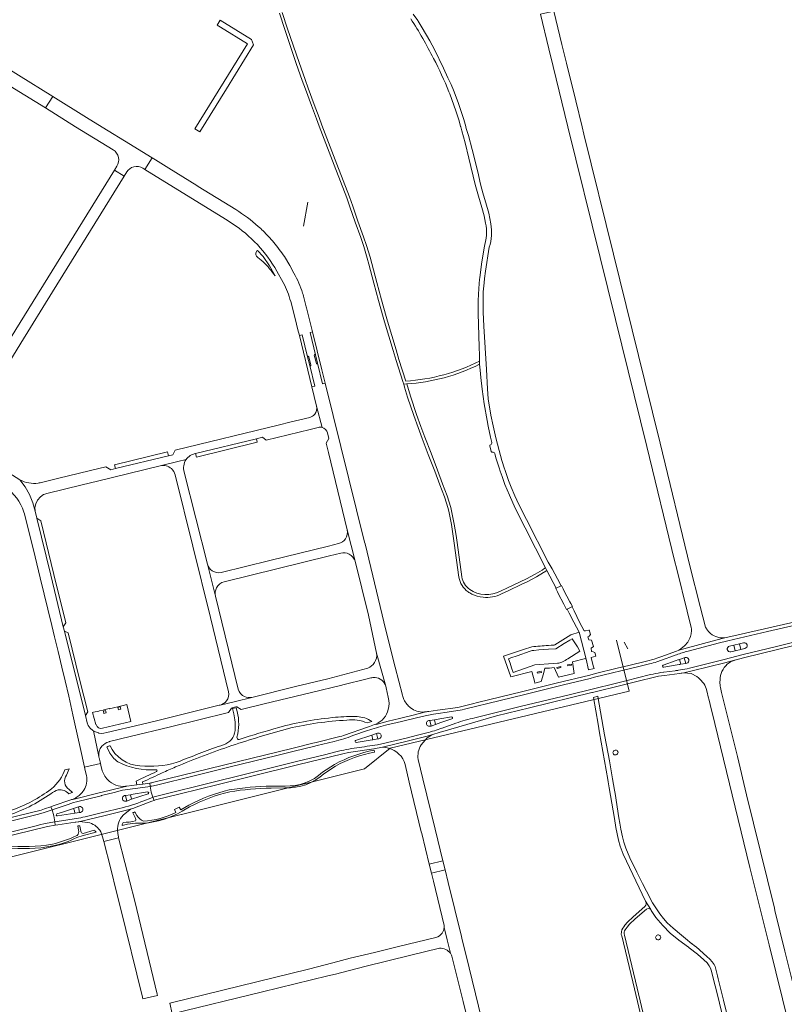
# Model space of a CAD drawing. Extents: x 148869 to 161638, y 453607 to 469810.
# Tile 580 of 656: x 156442 to 156834, y 464049 to 464555. Entities that reach past the tile are written whole.
import ezdxf
from ezdxf.lldxf.tags import DXFTag

# ---------------------------------------------------------------- set-up
doc = ezdxf.new("R2010")
doc.units = 0
for name, color, linetype, lineweight in [('B-OI-RI-PERSLEIDING-G-niet meenemen', 190, 'RI-PERS', 18), ('B-RO-VH-VERHARDING_ASFALT-GV', 251, 'CONTINUOUS', 18), ('B-RO-VH-VERHARDING_BEDRIJFSVLOERPLAAT-GV', 251, 'CONTINUOUS', 18), ('B-RO-VH-VERHARDING_GESLOTEN-GV', 251, 'CONTINUOUS', 18), ('B-RO-VH-VERHARDING_GRASBETONSTEEN-GV', 251, 'CONTINUOUS', 18), ('B-RO-VH-VERHARDING_HALFVERHARDING_GRIND-GV', 251, 'CONTINUOUS', 18), ('B-RO-VH-VERHARDING_OPEN-GV', 251, 'CONTINUOUS', 18), ('B-RO-VH-VERHARDING_STRAATBAKSTEEN-GV', 251, 'CONTINUOUS', 18)]:
    doc.layers.add(name, color=color, linetype=linetype, lineweight=lineweight)
tags = doc.linetypes.add('RI-PERS', pattern='A,7,-2,["P",Standard,S=1.8,R=0,X=-0.5,Y=-0.9],-2,7,-2,[102,NLCS.SHX,S=1,R=180,X=0,Y=0],-2', length=22).pattern_tags.tags
tags[6] = DXFTag(74, 10)

msp = doc.modelspace()

# ---------------------------------------------------------------- linework, layer by layer
at = {"layer": 'B-OI-RI-PERSLEIDING-G-niet meenemen'}
for p, q in [((156587.31, 464448.9), (156589.49, 464461.21)), ((156747.95, 464236.31), (156754.45, 464210.13)), ((156753.86, 464231.78), (156751.81, 464235.29)), ((156754.45, 464210.13), (156631.73, 464180.84)), ((156631.73, 464180.84), (156618.7, 464170.13)), ((156618.7, 464170.13), (156374.66, 464109.38))]:
    msp.add_line(p, q, dxfattribs=at)
at = {"layer": 'B-RO-VH-VERHARDING_ASFALT-GV', "flags": 128}
for points in [[(156366.94, 464564.34), (156369.98, 464562.37), (156377.72, 464557.53), (156377.91, 464557.42), (156424.67, 464528.46), (156424.68, 464528.46), (156439.01, 464519.5), (156454.87, 464509.62), (156458.58, 464515.55), (156441.04, 464526.41), (156434.16, 464530.68), (156372.1, 464569.14), (156364.3, 464573.97), (156350.92, 464582.26), (156342.7, 464587.36), (156307.65, 464609.07), (156300.76, 464613.34), (156242.97, 464649.16), (156239.27, 464643.25), (156278.14, 464619.33), (156289, 464612.58), (156289.03, 464612.56)], [(156683.51, 464450.1), (156682.39, 464455.59), (156680.92, 464460.9), (156679.66, 464464.82), (156678.5, 464469.09), (156677.81, 464472.07), (156677.09, 464475.21), (156674.56, 464485.69), (156673.85, 464488.29), (156671.95, 464495.48), (156670.86, 464499.08), (156670.64, 464499.88), (156670.6, 464500), (156670.57, 464500.12), (156669.57, 464503.72), (156668.29, 464507.76), (156666.65, 464512.47), (156664.25, 464518.84), (156663.16, 464521.75), (156661.43, 464525.17), (156659.2, 464530.07), (156654.48, 464539.68), (156652.13, 464544.09), (156648.3, 464550.73), (156646.13, 464554.26), (156645.93, 464554.54), (156643.64, 464557.82)], [(156793.68, 464242.96), (156790.83, 464253.63), (156785.67, 464274.42), (156770.3, 464337.46), (156762.52, 464369.34), (156746.41, 464434.57), (156731.2, 464496.17), (156730.29, 464500), (156727.15, 464513.25), (156722.33, 464532.66), (156719.97, 464542.16), (156715.73, 464559.42), (156708.93, 464557.77), (156713.26, 464539.97), (156715.46, 464530.98), (156723.05, 464500), (156739.63, 464432.91), (156747.51, 464401.02), (156763.47, 464335.79), (156777.81, 464277.21), (156778.89, 464272.79), (156784.31, 464251.16), (156786.31, 464242.78)], [(156504.91, 464478.72), (156505.94, 464478.09), (156509.64, 464484.01), (156502.08, 464488.66), (156498.59, 464490.81), (156483.96, 464499.82), (156475.99, 464504.76), (156458.58, 464515.55), (156454.87, 464509.62), (156470.33, 464500), (156489.58, 464488.15)], [(156661.96, 464517.97), (156662.39, 464516.91), (156665.52, 464508.18), (156667.26, 464502.96), (156667.96, 464500.12), (156667.99, 464500), (156668.02, 464499.88), (156668.51, 464497.88), (156670.23, 464491.7), (156672.24, 464483.88), (156675.39, 464470.29), (156677.1, 464464.32), (156678.86, 464458.46), (156679.96, 464454.16), (156680.78, 464450.52)], [(156552.54, 464457.45), (156533.27, 464469.38), (156532.59, 464469.8), (156518.18, 464478.72), (156511.37, 464482.94), (156509.64, 464484.01), (156505.94, 464478.09), (156547.2, 464452.55), (156550.73, 464450.32)], [(156491.57, 464479.77), (156490.29, 464477.7), (156495.26, 464474.62), (156496.58, 464476.76)], [(156681.12, 464442.84), (156680.07, 464437.76), (156678.73, 464429.45), (156677.77, 464422.36), (156677.68, 464421.64), (156677.23, 464416.85), (156677.02, 464410.76), (156676.96, 464403.91), (156677.07, 464398.59), (156677.42, 464386.85), (156677.62, 464382.6), (156677.72, 464379.67), (156677.68, 464377.98), (156677.94, 464374.92), (156678.33, 464371.19), (156679, 464365.23), (156680.05, 464357.6), (156681.52, 464349.19), (156682.13, 464346.17), (156683.36, 464340.47), (156684.01, 464337.78)], [(156717.01, 464262.93), (156719.51, 464264.27), (156719.45, 464264.39), (156719.18, 464264.91), (156717.61, 464267.76), (156714.86, 464272.94), (156712.96, 464276.27), (156701.78, 464298.18), (156697.83, 464305.94), (156695.78, 464310.46), (156693.97, 464314.86), (156692.59, 464318.36), (156690.59, 464323.93), (156690.49, 464324.22), (156689.1, 464328.64), (156687.67, 464333.66), (156686.04, 464340.29), (156684.63, 464346.44), (156683.52, 464351.84), (156682.17, 464360.28), (156681.83, 464365.31), (156681.24, 464375.26), (156679.91, 464397.56), (156679.59, 464404.83), (156679.54, 464409.83), (156679.58, 464415.22), (156680, 464419.88), (156680.29, 464422.02), (156680.8, 464425.85), (156682.69, 464438.12)], [(156582.43, 464424.74), (156580.23, 464428.71), (156577.54, 464433.27)], [(156573.66, 464425.83), (156576.95, 464420.06)], [(156580.74, 464410.23), (156582.97, 464401.5), (156584.46, 464395.7), (156585.18, 464392.77), (156586.65, 464393.13), (156589.42, 464381.73)], [(156593.45, 464382.87), (156590.67, 464394.27), (156591.91, 464394.58), (156589.72, 464403.53), (156588.86, 464407.04), (156588.74, 464407.51), (156588.73, 464407.56), (156587.69, 464411.55)], [(156590.01, 464381.87), (156591.09, 464377.53)], [(156593.95, 464378.39), (156592.86, 464382.73)], [(156590.51, 464377.39), (156593.06, 464366.8), (156591.62, 464366.45), (156594.05, 464356.54), (156596.84, 464345.51)], [(156638.12, 464207.99), (156634.44, 464222.5), (156629.64, 464241.35), (156618.88, 464285.79), (156618.67, 464286.62), (156598.37, 464368.26), (156597.08, 464367.94), (156594.53, 464378.53)], [(156596.84, 464345.51), (156594.05, 464356.54)], [(156590.51, 464350.71), (156580.24, 464348.22), (156574.94, 464346.93), (156521.48, 464333.93), (156520.2, 464331.56), (156518.06, 464331.04), (156490.81, 464324.41), (156488.4, 464323.83), (156485.77, 464325.26), (156482.24, 464324.4), (156461.77, 464319.42), (156452.1, 464317.12)], [(156531.95, 464332.09), (156563.19, 464339.75), (156566.27, 464340.51), (156568.08, 464339.07), (156590.71, 464344.52), (156594.86, 464345.53)], [(156599.64, 464342.77), (156600.34, 464339.85), (156598.87, 464337.44), (156600.14, 464332.61), (156609.76, 464293.01), (156611.79, 464284.9), (156613.82, 464276.78), (156620.68, 464249.1), (156624.86, 464229.65), (156629.49, 464212.59), (156629.68, 464211.85), (156630.84, 464206.93)], [(156449.52, 464302.48), (156448.36, 464306.86), (156446.65, 464311.07), (156444.45, 464315.03), (156441.77, 464318.69), (156418.63, 464333.11), (156416.19, 464334.63), (156413.3, 464329.97), (156413.67, 464329.78), (156414.4, 464326.89), (156414.55, 464326.79), (156434.12, 464314.69)], [(156682.91, 464336.04), (156683.68, 464333.14)], [(156683.27, 464336.65), (156683.25, 464336.65)], [(156481.52, 464317.97), (156513.81, 464325.82), (156513.81, 464325.82), (156522.89, 464328.04), (156527.05, 464329.05)], [(156527.05, 464329.05), (156522.89, 464328.04), (156513.81, 464325.82)], [(156685.5, 464332.09), (156686.11, 464329.96), (156687.7, 464324.79), (156688.27, 464323.14), (156689.22, 464320.34), (156690.71, 464316.27), (156692.96, 464310.7), (156695.93, 464304), (156711.58, 464273.36), (156712.26, 464272.02), (156717.01, 464262.93)], [(156441.77, 464318.69), (156444.45, 464315.03), (156446.65, 464311.07), (156448.36, 464306.86), (156449.52, 464302.48), (156449.44, 464304.43), (156449.86, 464306.36), (156450.74, 464308.16), (156452.4, 464309.99), (156453.88, 464311.05), (156454.46, 464311.26), (156455.63, 464311.67), (156473.69, 464316.06), (156481.52, 464317.97)], [(156521.42, 464321.21), (156539.61, 464247.93), (156548.85, 464209.75), (156548.85, 464209.72)], [(156553.7, 464211.12), (156542.14, 464258.85), (156537.98, 464275.37), (156526.12, 464322.57)], [(156443.82, 464302.07), (156444.11, 464301.11), (156449.52, 464279.06), (156452.13, 464268.35), (156458.09, 464243.89), (156459.48, 464238.05), (156461.36, 464230.48), (156463.32, 464222.35), (156465.04, 464215.36), (156465.05, 464215.33), (156466.88, 464207.5), (156468.89, 464197.88), (156469.88, 464193.28), (156472.63, 464181.08), (156474.86, 464171.13), (156483.12, 464172.92), (156482.87, 464173.88), (156482.41, 464175.83)], [(156482.28, 464176.46), (156479.46, 464189.75), (156479.17, 464189.92), (156477.89, 464191.02), (156476.87, 464192.47), (156476.26, 464193.84), (156475.36, 464197.53), (156464.59, 464240.96), (156464.04, 464243.09), (156457.57, 464269.68), (156450.45, 464298.92), (156449.52, 464302.48), (156449.52, 464302.48)], [(156613.82, 464276.78), (156611.79, 464284.9), (156609.76, 464293.01)], [(156605.27, 464285.97), (156600.16, 464284.64), (156570, 464277.18), (156545.1, 464271.08)], [(156546.64, 464266.28), (156600.59, 464279.55), (156606.47, 464281.04)], [(156537.98, 464275.37), (156542.14, 464258.85)], [(156847.25, 464247.42), (156810.36, 464238.99), (156806.69, 464238.15), (156804.18, 464237.59), (156798.99, 464236.23), (156782.53, 464231.9), (156779.87, 464231.19), (156778.46, 464230.49), (156778.33, 464230.44), (156777.72, 464230.22), (156777.39, 464230.09), (156776.82, 464229.88), (156770.78, 464227.68), (156769.24, 464227.13), (156767.27, 464226.48), (156763.43, 464225.51), (156754.23, 464223.24), (156748.35, 464221.84), (156737.16, 464219.1), (156734.23, 464218.39), (156717, 464214.14), (156699.16, 464209.74), (156677.27, 464204.38), (156673.39, 464203.43), (156666.52, 464201.76), (156656.06, 464200.29), (156651.56, 464199.67)], [(156784.73, 464230.63), (156790.48, 464232.22), (156800.16, 464234.76), (156805.03, 464236.02), (156825.45, 464240.69), (156851.61, 464246.77), (156862.32, 464249.15)], [(156862.32, 464249.15), (156851.61, 464246.77), (156825.45, 464240.69), (156805.03, 464236.02), (156800.16, 464234.76), (156790.48, 464232.22), (156784.73, 464230.63)], [(156732.34, 464226.57), (156728.77, 464240.39), (156724.46, 464238.95), (156716.33, 464233.92), (156715.98, 464233.8), (156715.61, 464233.72), (156715.24, 464233.67), (156714.87, 464233.66), (156714.5, 464233.68), (156713.02, 464233.58)], [(156779.87, 464231.19), (156782.53, 464231.9), (156798.99, 464236.23), (156804.18, 464237.59)], [(156851.54, 464238.27), (156851.52, 464238.26), (156838.99, 464235.24), (156829.33, 464232.91), (156812.9, 464228.85), (156803.16, 464226.44), (156785.39, 464221.89)], [(156785.39, 464221.89), (156803.16, 464226.44), (156812.9, 464228.85), (156829.33, 464232.91), (156838.99, 464235.24), (156851.52, 464238.26), (156851.54, 464238.27)], [(156603.95, 464178.96), (156598.1, 464177.41), (156583.77, 464173.91), (156572.78, 464171.23), (156540.28, 464163.25), (156514.13, 464156.73), (156510, 464155.58), (156510.58, 464154.01), (156511.38, 464154.3), (156523.97, 464157.42), (156543.5, 464162.24), (156581.42, 464171.59), (156584.17, 464172.26), (156607.54, 464177.99), (156610.49, 464178.6), (156623.46, 464180.55), (156627.92, 464181.32), (156640.49, 464184.39), (156646.73, 464185.94), (156650.18, 464186.83), (156653.22, 464187.61), (156657.39, 464189), (156658.9, 464189.43), (156686.36, 464197.36), (156703.38, 464201.55), (156735.38, 464209.41), (156735.67, 464209.48), (156738.31, 464210.13), (156748.17, 464212.57), (156756.95, 464214.72), (156769.46, 464217.74), (156772.61, 464218.17), (156780.24, 464219.2), (156781.23, 464219.33), (156781.43, 464219.36), (156782.46, 464219.46), (156786.88, 464220.5), (156803.62, 464224.73), (156809.19, 464226.17), (156809.31, 464226.21), (156813.09, 464227.17), (156839.03, 464233.5)], [(156704.43, 464232.93), (156700.24, 464231.54), (156689.98, 464228), (156693.77, 464217.38), (156704.58, 464220.11), (156705.81, 464215.21), (156706.05, 464214.24), (156709.22, 464215), (156710.45, 464219.06), (156711.26, 464221.89)], [(156705.54, 464231.03), (156708.04, 464231.26), (156710.57, 464231.43), (156713.07, 464231.6), (156716.9, 464231.87), (156721.17, 464234.55), (156724.01, 464236.32), (156725.19, 464237.02), (156726.52, 464234.88)], [(156726.52, 464234.88), (156727.87, 464232.79), (156729.14, 464230.68), (156722.9, 464226.74)], [(156783, 464233.52), (156781.86, 464232.49)], [(156805.96, 464233.28), (156808.16, 464233.8), (156811.01, 464234.44)], [(156808.87, 464230.85), (156808.16, 464233.8), (156805.96, 464233.28)], [(156813.89, 464232.03), (156811.7, 464231.5), (156808.87, 464230.85), (156806.65, 464230.34)], [(156813.22, 464234.99), (156811.01, 464234.44), (156811.7, 464231.5), (156813.89, 464232.03)], [(156811.01, 464234.44), (156813.22, 464234.99)], [(156629.49, 464212.59), (156624.86, 464229.65)], [(156717.64, 464224.4), (156715.38, 464224.26), (156706.12, 464223.54), (156694.96, 464219.65), (156694.15, 464222.02), (156693.31, 464224.39), (156692.5, 464226.74), (156693.74, 464227.2), (156696.93, 464228.3), (156703.69, 464230.62)], [(156768.71, 464225.19), (156771.09, 464226.05), (156777.81, 464228.48), (156778.06, 464228.57), (156778.75, 464228.83)], [(156778.75, 464228.83), (156778.06, 464228.57), (156777.81, 464228.48), (156771.09, 464226.05), (156768.71, 464225.19)], [(156771.91, 464223.45), (156778.52, 464225.78), (156779.46, 464226.11), (156779.86, 464226.25), (156780.36, 464226.37), (156782.75, 464227.26), (156783.24, 464227.38)], [(156783.24, 464227.38), (156782.75, 464227.26), (156783.47, 464224.34), (156783.98, 464224.46)], [(156806.65, 464230.34), (156808.87, 464230.85)], [(156620.36, 464221.91), (156599.86, 464216.51), (156583.17, 464212.46), (156560.72, 464206.9), (156552.36, 464204.87), (156544.53, 464202.97), (156543.94, 464202.82), (156511.78, 464194.86), (156503.96, 464192.98), (156486.44, 464188.79), (156484.9, 464188.46), (156483.76, 464188.35), (156482.18, 464188.57), (156482.01, 464188.63), (156480.51, 464189.13), (156479.46, 464189.75), (156482.28, 464176.46)], [(156669.88, 464200.82), (156688.33, 464205.3), (156700.96, 464208.43), (156720.73, 464213.29), (156734.51, 464216.66), (156736.74, 464217.21), (156759.42, 464222.72), (156764.95, 464224.09)], [(156764.95, 464224.09), (156759.42, 464222.72), (156736.74, 464217.21), (156734.51, 464216.66), (156720.73, 464213.29), (156700.96, 464208.43), (156688.33, 464205.3), (156669.88, 464200.82)], [(156715.94, 464222.19), (156718.16, 464217.2), (156726.2, 464219.15), (156726.2, 464219.16), (156725.66, 464222.71), (156725.3, 464225.11), (156732.07, 464226.82)], [(156779.08, 464223.6), (156780.07, 464223.77), (156780.48, 464223.84), (156780.99, 464223.96), (156780.36, 464226.37), (156779.86, 464226.25), (156779.46, 464226.11), (156778.52, 464225.78), (156771.91, 464223.45)], [(156780.07, 464223.77), (156779.08, 464223.6), (156772.17, 464222.46)], [(156772.17, 464222.46), (156779.08, 464223.6)], [(156783.98, 464224.46), (156783.47, 464224.34), (156780.99, 464223.96), (156780.48, 464223.84), (156780.07, 464223.77)], [(156809.19, 464226.17), (156803.62, 464224.73), (156786.88, 464220.5), (156782.46, 464219.46), (156786.33, 464219.11), (156789.14, 464217.66)], [(156487.48, 464184.11), (156487.67, 464184.16), (156498.36, 464186.73), (156518.35, 464191.63), (156548.89, 464199.09), (156550.28, 464201.43), (156550.78, 464201.55), (156552.53, 464201.98), (156553.03, 464202.11), (156555.3, 464200.65), (156567.17, 464203.55), (156591.38, 464209.45), (156606.91, 464213.24), (156607.47, 464213.41), (156619.97, 464216.45), (156621.86, 464216.88)], [(156761.41, 464217.58), (156750.75, 464214.94), (156747.88, 464214.24), (156735.39, 464211.18), (156723.65, 464208.29), (156698.48, 464202.15), (156675.3, 464196.43)], [(156675.3, 464196.43), (156698.48, 464202.15), (156723.65, 464208.29), (156735.39, 464211.18), (156747.88, 464214.24), (156750.75, 464214.94), (156761.41, 464217.58)], [(156772.08, 464219.84), (156772.28, 464219.86), (156778.03, 464220.59)], [(156772.28, 464219.86), (156772.08, 464219.84)], [(156778.03, 464220.59), (156772.28, 464219.86)], [(156780.8, 464221.01), (156779.8, 464220.85)], [(156779.8, 464220.85), (156780.8, 464221.01)], [(156876.36, 463905.33), (156867.83, 463940.42), (156860.91, 463968.33), (156853.53, 463998.55), (156853.18, 464000), (156842.18, 464045.01), (156834.37, 464076.62), (156829.3, 464097.51), (156829.04, 464098.59), (156814.7, 464156.88), (156809.99, 464176.5), (156801.93, 464209.39), (156801.33, 464211.94), (156801.19, 464212.71), (156801.14, 464213.05)], [(156544.53, 464202.97), (156552.36, 464204.87), (156560.72, 464206.9)], [(156786.6, 464080.33), (156783.33, 464083.05), (156781.3, 464084.75), (156777.03, 464088.39), (156774.04, 464091.12), (156772.04, 464093.36), (156770.14, 464095.8), (156768.43, 464098.28), (156766.42, 464101.45), (156763.3, 464107.43), (156761.35, 464111.24), (156758.37, 464117.05), (156754.84, 464124.48), (156752.73, 464129.46), (156751.72, 464132.53), (156751.01, 464135.25), (156750.25, 464139.14), (156749.66, 464142.25), (156749.14, 464144.99), (156747.27, 464157.58), (156746.98, 464159.23), (156745.96, 464165.03), (156744.33, 464174.25), (156742, 464186.82), (156741.84, 464187.7), (156738.39, 464207.38), (156738.38, 464207.44), (156736.08, 464206.88), (156736.1, 464206.81), (156738.51, 464193.06), (156739.27, 464188.74), (156743.47, 464164.8), (156743.69, 464163.54), (156744.22, 464160.48), (156746.25, 464148.62), (156746.93, 464144.63), (156747.7, 464140.15), (156748.35, 464136.77), (156748.98, 464133.63), (156749.84, 464130.43), (156751.45, 464126.33), (156762.86, 464102.32), (156765.5, 464097.87), (156765.8, 464097.52), (156768.16, 464093.87), (156771.7, 464089.67), (156775.48, 464085.83), (156779.99, 464082.23), (156784.91, 464078.54), (156785.24, 464078.29), (156789.54, 464074.95), (156792.83, 464072.03), (156794.47, 464070.48), (156795.58, 464069.09), (156796.21, 464067.84), (156796.72, 464066.24), (156797.45, 464063.3), (156799.78, 464054.05), (156805.18, 464032.04)], [(156794.04, 464211.38), (156794.29, 464210.33), (156795.23, 464206.44), (156795.29, 464206.21), (156796.71, 464200.38), (156796.83, 464199.89), (156816.45, 464119.46), (156822.06, 464096.88), (156826.31, 464079.76), (156836.58, 464038.19), (156845.88, 464000), (156846.65, 463996.86), (156856.57, 463956.32), (156864.29, 463925.09), (156864.53, 463924.12), (156866.43, 463916.43), (156869.52, 463903.65)], [(156649.44, 464199.42), (156649.48, 464199.25), (156648.18, 464198.94), (156646.24, 464198.46), (156644.3, 464197.97), (156636.55, 464196.07), (156630.74, 464194.6), (156624.59, 464193.03), (156624.49, 464193.18), (156623.79, 464192.92), (156621.2, 464191.97), (156620.74, 464191.81), (156607.86, 464187.33), (156606.92, 464187.01), (156605.92, 464186.77), (156593.8, 464183.8), (156592.05, 464183.33), (156582.07, 464180.88), (156553.33, 464173.82), (156510.53, 464163.29)], [(156553.18, 464199.57), (156552.7, 464201.56), (156550.93, 464201.13), (156551.58, 464198.52)], [(156624.49, 464193.18), (156624.59, 464193.03), (156630.74, 464194.6), (156636.55, 464196.07), (156644.3, 464197.97), (156646.24, 464198.46), (156648.18, 464198.94), (156649.48, 464199.25), (156649.44, 464199.42), (156648.93, 464199.38)], [(156629.32, 464192.55), (156637.55, 464194.58), (156645.27, 464196.42), (156649.72, 464197.46), (156651.52, 464197.84), (156654.06, 464198.26), (156656.49, 464198.62), (156661.01, 464199.3)], [(156661.01, 464199.3), (156656.49, 464198.62), (156654.06, 464198.26), (156651.52, 464197.84), (156649.72, 464197.46), (156645.27, 464196.42), (156637.55, 464194.58), (156629.32, 464192.55)], [(156651.56, 464194.96), (156652.07, 464195.04), (156654.52, 464195.41), (156657.22, 464195.86), (156663.24, 464196.88)], [(156663.24, 464196.88), (156657.22, 464195.86), (156654.52, 464195.41), (156655.14, 464193.04), (156657.73, 464193.92)], [(156620.06, 464193.76), (156622.33, 464194.55)], [(156652.81, 464192.19), (156652.07, 464195.04), (156651.56, 464194.96)], [(156663.52, 464195.88), (156657.73, 464193.92), (156655.14, 464193.04), (156652.81, 464192.19), (156652.28, 464192.09)], [(156652.28, 464192.09), (156652.81, 464192.19)], [(156657.73, 464193.92), (156663.52, 464195.88)], [(156665.49, 464193.68), (156658.45, 464191.17), (156658.26, 464191.1)], [(156658.26, 464191.1), (156658.45, 464191.17), (156665.49, 464193.68)], [(156612.65, 464187.24), (156620.16, 464189.86)], [(156620.16, 464189.86), (156612.65, 464187.24)], [(156614.05, 464184.8), (156622.38, 464187.53), (156624.8, 464188.38)], [(156614.28, 464183.8), (156622.47, 464185.05), (156622.98, 464185.17), (156622.38, 464187.53), (156614.05, 464184.8)], [(156625.29, 464188.5), (156624.8, 464188.38)], [(156624.8, 464188.38), (156625.29, 464188.5)], [(156624.8, 464188.38), (156625.53, 464185.53), (156626.02, 464185.66)], [(156650.64, 464188.69), (156645.82, 464187.45), (156639.96, 464186.01), (156627.46, 464183), (156625.3, 464182.57)], [(156625.3, 464182.57), (156627.46, 464183), (156639.96, 464186.01), (156645.82, 464187.45), (156650.64, 464188.69)], [(156647.67, 464182.58), (156650.82, 464186.08), (156653.22, 464187.61), (156650.18, 464186.83), (156646.73, 464185.94), (156640.49, 464184.39), (156627.92, 464181.32)], [(156489.03, 464180.07), (156488.13, 464182.1)], [(156511.82, 464161.86), (156531.24, 464166.6), (156549.72, 464171.16), (156573.6, 464177.03), (156582.47, 464179.23), (156592.44, 464181.69), (156594.37, 464182.24), (156603.1, 464184.32)], [(156603.1, 464184.32), (156594.37, 464182.24), (156592.44, 464181.69), (156582.47, 464179.23), (156573.6, 464177.03), (156549.72, 464171.16), (156531.24, 464166.6), (156511.82, 464161.86)], [(156626.02, 464185.66), (156625.53, 464185.53), (156622.98, 464185.17), (156622.47, 464185.05), (156614.28, 464183.8)], [(156486.45, 464181.4), (156487.52, 464179.02)], [(156508.64, 464161.23), (156509.08, 464158.2), (156510, 464155.58), (156514.13, 464156.73), (156540.28, 464163.25), (156572.78, 464171.23), (156583.77, 464173.91), (156598.1, 464177.41), (156603.95, 464178.96)], [(156483.83, 464170.01), (156483.53, 464171.25), (156483.12, 464172.92), (156474.86, 464171.13), (156475.29, 464169.27), (156475.86, 464166.76)], [(156638.3, 464175.37), (156639.01, 464173.96), (156639.48, 464172.43), (156641.62, 464163.43), (156647.76, 464137.8), (156647.96, 464137.01), (156651.89, 464121.29)], [(156651.89, 464121.29), (156658.86, 464123.02), (156654.81, 464139.3), (156648.6, 464165.02), (156646.19, 464174.99)], [(156465.6, 464166.96), (156467.08, 464170.19), (156464.82, 464169.64), (156464.41, 464168.75)], [(156470.73, 464153.27), (156483.46, 464156.39), (156483.71, 464156.45), (156490.18, 464158.08), (156494.43, 464159.16), (156507.43, 464161.04), (156508.64, 464161.23), (156508.43, 464162.9), (156507.19, 464162.72), (156504.84, 464162.4), (156501.82, 464161.99), (156496.66, 464161.3), (156496.19, 464161.24), (156495.9, 464161.21), (156495.23, 464161.04), (156483.3, 464158.11), (156482.46, 464157.9), (156469.52, 464154.68), (156468.28, 464154.37), (156467.89, 464154.25), (156458.84, 464151.12), (156457.67, 464150.72), (156458.23, 464149.13), (156459.37, 464149.52), (156465.05, 464151.44)], [(156468.28, 464154.37), (156469.52, 464154.68), (156482.46, 464157.9), (156483.3, 464158.11), (156495.23, 464161.04), (156495.9, 464161.21)], [(156510, 464155.58), (156509.08, 464158.2), (156508.64, 464161.23), (156507.43, 464161.04), (156494.43, 464159.16), (156490.18, 464158.08), (156483.71, 464156.45), (156483.46, 464156.39), (156470.73, 464153.27)], [(156501.5, 464163.95), (156501.82, 464161.99), (156504.84, 464162.4), (156504.72, 464163.46)], [(156508.43, 464162.9), (156508.64, 464161.23)], [(156466.86, 464157.35), (156467.37, 464157.55)], [(156468.71, 464158.1), (156466.97, 464159.66)], [(156495.51, 464156.46), (156496, 464156.56), (156498.48, 464156.9), (156499.82, 464157.13), (156506.29, 464158.16), (156507.28, 464158.31)], [(156496.17, 464153.55), (156496.68, 464153.62), (156496, 464156.56), (156495.51, 464156.46)], [(156507.5, 464157.31), (156499.1, 464154.54), (156496.68, 464153.62), (156496.17, 464153.55)], [(156507.28, 464158.31), (156506.29, 464158.16), (156499.82, 464157.13), (156498.48, 464156.9)], [(156498.48, 464156.9), (156499.1, 464154.54), (156507.5, 464157.31)], [(156465.05, 464151.44), (156459.37, 464149.52), (156458.23, 464149.13), (156458.24, 464149.1), (156459.16, 464146.09), (156459.71, 464142.95), (156460.89, 464143.14), (156466.29, 464143.94)], [(156499.07, 464149.64), (156499.69, 464149.89), (156500.16, 464150.08), (156500.57, 464150.23), (156509.49, 464153.63), (156510.58, 464154.01), (156510, 464155.58), (156508.9, 464155.2), (156505.33, 464153.8)], [(156505.33, 464153.8), (156508.9, 464155.2), (156510, 464155.58)], [(156405.71, 464135.55), (156428.46, 464141.29), (156451.28, 464146.97), (156454.12, 464147.73), (156458.23, 464149.13), (156457.67, 464150.72), (156454.4, 464149.59), (156452.73, 464149.04), (156440.05, 464145.9), (156427.44, 464142.77), (156422.99, 464141.67), (156404.03, 464136.88)], [(156406.2, 464130.05), (156409.02, 464130.77), (156450.83, 464141.17), (156451.73, 464141.44), (156454.69, 464142.07), (156459.71, 464142.95), (156459.16, 464146.09), (156458.24, 464149.1), (156458.23, 464149.13), (156454.12, 464147.73), (156451.28, 464146.97), (156428.46, 464141.29), (156405.71, 464135.55)], [(156466.29, 464143.94), (156460.89, 464143.14), (156459.71, 464142.95), (156459.92, 464141.23), (156461.14, 464141.4), (156470.12, 464142.78), (156470.5, 464142.83), (156471.64, 464143.01), (156472.04, 464143.05), (156485.43, 464146.27), (156486.15, 464146.45), (156496.42, 464148.96), (156499.07, 464149.64)], [(156460.73, 464147.03), (156464.07, 464148.11), (156469.33, 464149.84), (156471.81, 464150.73), (156472.31, 464150.83)], [(156469.33, 464149.84), (156464.07, 464148.11), (156460.73, 464147.03)], [(156460.99, 464146.02), (156469.91, 464147.37), (156469.7, 464148.63), (156469.33, 464149.84)], [(156472.89, 464147.86), (156472.38, 464147.74), (156469.91, 464147.37), (156460.99, 464146.02)], [(156472.31, 464150.83), (156471.81, 464150.73), (156472.38, 464147.74), (156472.89, 464147.86)], [(156494.68, 464146.46), (156498.38, 464149.29), (156499.07, 464149.64), (156496.42, 464148.96), (156486.15, 464146.45), (156485.43, 464146.27), (156472.04, 464143.05), (156472.42, 464143.09), (156477.69, 464142.39)], [(156475.22, 464145.59), (156484.87, 464147.97), (156485.73, 464148.17), (156492.67, 464149.79)], [(156492.67, 464149.79), (156485.73, 464148.17), (156484.87, 464147.97), (156475.22, 464145.59)], [(156425.43, 464133.12), (156439.88, 464136.7), (156455.83, 464140.62), (156459.92, 464141.23), (156459.71, 464142.95), (156454.69, 464142.07), (156451.73, 464141.44), (156450.83, 464141.17), (156409.02, 464130.77), (156406.2, 464130.05)], [(156483.23, 464137.92), (156484.21, 464135.31), (156484.53, 464134.05), (156484.83, 464132.85)], [(156484.83, 464132.85), (156492.42, 464134.78), (156492.28, 464135.37), (156492.15, 464135.94), (156491.85, 464138.48)], [(156670.57, 464075), (156668.8, 464082.37), (156668.37, 464084.12), (156661.64, 464111.88), (156660.03, 464118.36), (156653.06, 464116.63), (156654.08, 464112.54), (156659.55, 464089.72)], [(156659.54, 464088.66), (156661.06, 464082.32), (156662.69, 464075.47)], [(156662.69, 464075.47), (156661.06, 464082.32), (156659.54, 464088.66)], [(156655.25, 464083.65), (156636.08, 464078.98), (156631.3, 464077.73), (156623.78, 464075.95), (156611.21, 464072.9), (156602.28, 464070.48), (156589.86, 464067.35), (156519.46, 464049.99)], [(156810.89, 464018.5), (156802.86, 464051.34), (156800.09, 464062.37), (156799.73, 464063.88), (156798.92, 464067.29), (156798.55, 464068.74), (156798.1, 464069.74), (156797.14, 464071.02), (156795.86, 464072.47), (156794.39, 464073.82), (156788.85, 464078.73), (156788.03, 464079.31), (156786.72, 464080.24), (156786.6, 464080.33)], [(156518.62, 464049.86), (156519.95, 464044.29), (156566.19, 464055.66), (156599.8, 464063.8), (156603.7, 464064.8), (156618.85, 464068.66), (156642.33, 464074.43), (156657.13, 464078.01)], [(156663.46, 464074.06), (156669.29, 464050.73), (156670.71, 464045.01), (156672.05, 464039.62), (156678.84, 464041.31), (156670.57, 464075)]]:
    msp.add_lwpolyline(points, dxfattribs=at)
at = {"layer": 'B-RO-VH-VERHARDING_ASFALT-GV'}
for points in [[(156642.37, 464555.45, -0.025669), (156654.1, 464535.04)], [(156654.1, 464535.04, -0.020839), (156661.96, 464517.97)], [(156489.58, 464488.15, -0.21018), (156492.35, 464484.14)], [(156492.35, 464484.14, -0.189685), (156491.57, 464479.77)], [(156496.58, 464476.76, -0.190011), (156500.15, 464479.41)], [(156500.15, 464479.41, -0.20753), (156504.91, 464478.72)], [(156564.1, 464448.77, 0.043984), (156552.54, 464457.45)], [(156550.73, 464450.32, -0.118466), (156573.66, 464425.83)], [(156680.78, 464450.52, -0.015993), (156681.03, 464449.02)], [(156682.69, 464438.12, 0.110263), (156683.51, 464450.1)], [(156566.54, 464446.49, 0.010282), (156564.1, 464448.77)], [(156572.05, 464440.56, 0.024723), (156566.54, 464446.49)], [(156681.03, 464449.02, -0.061963), (156681.12, 464442.84)], [(156577.54, 464433.27, 0.027625), (156572.05, 464440.56)], [(156586.84, 464414.48, 0.050707), (156582.43, 464424.74)], [(156576.95, 464420.06, -0.046196), (156580.74, 464410.23)], [(156587.69, 464411.55, 0.011619), (156586.84, 464414.48)], [(156589.42, 464381.73, -0.927906), (156590.01, 464381.87)], [(156592.86, 464382.73, -0.927906), (156593.45, 464382.87)], [(156591.09, 464377.53, -0.99798), (156590.51, 464377.39)], [(156594.53, 464378.53, -0.99151), (156593.95, 464378.39)], [(156594.05, 464356.54, -0.23947), (156593.05, 464352.29)], [(156593.05, 464352.29, -0.159548), (156590.51, 464350.71)], [(156594.86, 464345.53, -0.125697), (156596.84, 464345.51)], [(156596.84, 464345.51, -0.26164), (156599.64, 464342.77)], [(156683.25, 464336.65, 0.400788), (156682.91, 464336.04)], [(156684.01, 464337.78, -0.386345), (156683.27, 464336.65)], [(156525.81, 464325.91, -0.117667), (156527.05, 464329.05)], [(156527.05, 464329.05, -0.206392), (156531.95, 464332.09)], [(156683.68, 464333.14, 0.404199), (156684.27, 464332.78)], [(156684.27, 464332.78, -0.408968), (156685.5, 464332.09)], [(156513.81, 464325.82, -0.24623), (156519.49, 464324.39)], [(156519.49, 464324.39, -0.151262), (156521.42, 464321.21)], [(156526.12, 464322.57, -0.116998), (156525.81, 464325.91)], [(156451.18, 464316.97, -0.1665), (156441.77, 464318.69)], [(156434.12, 464314.69, -0.182818), (156443.82, 464302.07)], [(156452.1, 464317.12, -0.01542), (156451.18, 464316.97)], [(156609.76, 464293.01, -0.210509), (156608.83, 464288.35)], [(156608.83, 464288.35, -0.187322), (156605.27, 464285.97)], [(156606.47, 464281.04, -0.188275), (156610.82, 464280.54)], [(156610.82, 464280.54, -0.208491), (156613.82, 464276.78)], [(156540.48, 464271.95, -0.180343), (156537.98, 464275.37)], [(156545.1, 464271.08, -0.201017), (156540.48, 464271.95)], [(156542.14, 464258.85, -0.184232), (156542.68, 464263.2)], [(156542.68, 464263.2, -0.213669), (156546.64, 464266.28)], [(156786.31, 464242.78, -0.036877), (156786.42, 464241.34)], [(156794.21, 464242.03, -0.027133), (156793.68, 464242.96)], [(156786.13, 464238.89, -0.139204), (156783, 464233.52)], [(156786.42, 464241.34, -0.062744), (156786.13, 464238.89)], [(156796.22, 464239.68, -0.076648), (156794.21, 464242.03)], [(156804.18, 464237.59, -0.214367), (156796.22, 464239.68)], [(156713.02, 464233.58, 0.001745), (156704.43, 464232.93)], [(156781.86, 464232.49, -0.047725), (156779.87, 464231.19)], [(156805.96, 464233.28, 0.999356), (156806.65, 464230.34)], [(156806.65, 464230.34, -0.999356), (156805.96, 464233.28)], [(156813.89, 464232.03, 0.961952), (156813.22, 464234.99)], [(156813.22, 464234.99, -0.961952), (156813.89, 464232.03)], [(156624.86, 464229.65, -0.173375), (156623.7, 464224.74)], [(156703.69, 464230.62, -0.078878), (156705.54, 464231.03)], [(156778.75, 464228.83, -0.029402), (156784.73, 464230.63)], [(156784.73, 464230.63, 0.029402), (156778.75, 464228.83)], [(156783.98, 464224.46, 0.970977), (156783.24, 464227.38)], [(156783.24, 464227.38, -0.970977), (156783.98, 464224.46)], [(156623.7, 464224.74, -0.148789), (156620.36, 464221.91)], [(156711.26, 464221.89, 0.030135), (156715.94, 464222.19)], [(156718.4, 464224.51, -0.053463), (156717.64, 464224.4)], [(156720.32, 464225.13, -0.063941), (156718.4, 464224.51)], [(156722.9, 464226.74, -0.029406), (156720.32, 464225.13)], [(156732.07, 464226.82, -0.254069), (156732.34, 464226.57)], [(156764.95, 464224.09, 0.026237), (156768.71, 464225.19)], [(156768.71, 464225.19, -0.026237), (156764.95, 464224.09)], [(156771.64, 464223.19, 0.32578), (156771.75, 464222.59)], [(156771.75, 464222.59, -0.32578), (156771.64, 464223.19)], [(156771.91, 464223.45, 0.187939), (156771.64, 464223.19)], [(156771.64, 464223.19, -0.187939), (156771.91, 464223.45)], [(156771.75, 464222.59, 0.218412), (156772.17, 464222.46)], [(156772.17, 464222.46, -0.218412), (156771.75, 464222.59)], [(156801.19, 464216.91, -0.217839), (156805.75, 464224.6)], [(156805.75, 464224.6, -0.085964), (156809.19, 464226.17)], [(156621.86, 464216.88, -0.073812), (156624.02, 464217.13)], [(156624.02, 464217.13, -0.316554), (156629.49, 464212.59)], [(156772.08, 464219.84, 0.032311), (156761.41, 464217.58)], [(156761.41, 464217.58, -0.032311), (156772.08, 464219.84)], [(156779.8, 464220.85, -0.005042), (156778.03, 464220.59)], [(156778.03, 464220.59, 0.005042), (156779.8, 464220.85)], [(156785.39, 464221.89, -0.012818), (156780.8, 464221.01)], [(156780.8, 464221.01, 0.012818), (156785.39, 464221.89)], [(156789.14, 464217.66, -0.069212), (156792.16, 464214.77)], [(156801.07, 464215.12, -0.022371), (156801.19, 464216.91)], [(156792.16, 464214.77, -0.10557), (156794.04, 464211.38)], [(156801.14, 464213.05, -0.026518), (156801.07, 464215.12)], [(156548.85, 464209.72, -0.21417), (156547.76, 464205.08)], [(156557.08, 464207.29, -0.221738), (156553.7, 464211.12)], [(156560.72, 464206.9, -0.155218), (156557.08, 464207.29)], [(156630.84, 464206.93, -0.120573), (156630.83, 464200.71)], [(156638.87, 464205.78, -0.045694), (156638.12, 464207.99)], [(156547.76, 464205.08, -0.170434), (156544.53, 464202.97)], [(156642.3, 464201.52, -0.112727), (156638.87, 464205.78)], [(156551.58, 464198.52, -0.078064), (156552.16, 464189.83)], [(156553.17, 464186.5, 0.139754), (156553.18, 464199.57)], [(156603.81, 464196.66, 0.045377), (156574.57, 464191.45)], [(156614.81, 464197.02, 0.031013), (156603.81, 464196.66)], [(156622.33, 464194.55, 0.147216), (156614.81, 464197.02)], [(156630.83, 464200.71, -0.241862), (156624.49, 464193.18)], [(156648.93, 464199.38, -0.183759), (156642.3, 464201.52)], [(156651.56, 464199.67, -0.020278), (156649.44, 464199.42)], [(156661.01, 464199.3, 0.023251), (156669.88, 464200.82)], [(156669.88, 464200.82, -0.023251), (156661.01, 464199.3)], [(156663.52, 464195.88, 0.891162), (156663.24, 464196.88)], [(156663.24, 464196.88, -0.891162), (156663.52, 464195.88)], [(156579.68, 464190.96, -0.046325), (156609.57, 464195.18)], [(156609.57, 464195.18, -0.137478), (156620.06, 464193.76)], [(156620.16, 464189.86, -0.029157), (156629.32, 464192.55)], [(156629.32, 464192.55, 0.029157), (156620.16, 464189.86)], [(156651.56, 464194.96, 1.017807), (156652.28, 464192.09)], [(156652.28, 464192.09, -1.017807), (156651.56, 464194.96)], [(156675.3, 464196.43, 0.023867), (156665.49, 464193.68)], [(156665.49, 464193.68, -0.023867), (156675.3, 464196.43)], [(156552.16, 464189.83, -0.308628), (156546.29, 464182.58)], [(156550.54, 464182.12, -0.013422), (156579.68, 464190.96)], [(156554.35, 464185.31, -0.53606), (156553.17, 464186.5)], [(156574.57, 464191.45, 0.00801), (156554.35, 464185.31)], [(156603.1, 464184.32, 0.038292), (156612.65, 464187.24)], [(156612.65, 464187.24, -0.038292), (156603.1, 464184.32)], [(156626.02, 464185.66, 1.040153), (156625.29, 464188.5)], [(156625.29, 464188.5, -1.040153), (156626.02, 464185.66)], [(156658.26, 464191.1, -0.030961), (156650.64, 464188.69)], [(156650.64, 464188.69, 0.030961), (156658.26, 464191.1)], [(156482.28, 464176.46, -0.22181), (156483.79, 464181.77)], [(156483.79, 464181.77, -0.145216), (156487.48, 464184.11)], [(156488.13, 464182.1, 0.066757), (156486.45, 464181.4)], [(156521.65, 464171.16, -0.019042), (156550.54, 464182.12)], [(156546.29, 464182.58, 0.016272), (156524.07, 464174.18)], [(156614.05, 464184.8, 0.827337), (156614.28, 464183.8)], [(156614.28, 464183.8, -0.827337), (156614.05, 464184.8)], [(156625.3, 464182.57, -0.004038), (156614.66, 464181.01)], [(156614.66, 464181.01, 0.004038), (156625.3, 464182.57)], [(156646.19, 464174.99, -0.181694), (156647.67, 464182.58)], [(156482.41, 464175.83, -0.023522), (156482.28, 464176.46)], [(156487.52, 464179.02, 0.121779), (156491.93, 464173.85)], [(156505.87, 464171.65, -0.268601), (156489.03, 464180.07)], [(156614.66, 464181.01, 0.021017), (156603.95, 464178.96)], [(156603.95, 464178.96, -0.021017), (156614.66, 464181.01)], [(156627.92, 464181.32, -0.248168), (156638.3, 464175.37)], [(156491.93, 464173.85, 0.138322), (156511.7, 464169.76)], [(156524.07, 464174.18, -0.10572), (156505.87, 464171.65)], [(156464.41, 464168.75, -0.147074), (156456.65, 464158.95)], [(156466.97, 464159.66, -0.415594), (156465.6, 464166.96)], [(156475.86, 464166.76, -0.20448), (156474.51, 464159.2)], [(156486.89, 464164.57, -0.13524), (156483.83, 464170.01)], [(156511.88, 464168.79, 0.000701), (156501.5, 464163.95)], [(156504.72, 464163.46, 0.004882), (156514.69, 464168.11)], [(156511.7, 464169.76, -0.72495), (156511.88, 464168.79)], [(156514.69, 464168.11, -0.00743), (156521.65, 464171.16)], [(156495.9, 464161.21, -0.222393), (156486.89, 464164.57)], [(156510.53, 464163.29, -0.034264), (156508.43, 464162.9)], [(156508.64, 464161.23, 0.032437), (156511.82, 464161.86)], [(156511.82, 464161.86, -0.032437), (156508.64, 464161.23)], [(156434.32, 464145.88, 0.075995), (156457.69, 464157.42)], [(156456.65, 464158.95, -0.031549), (156446.77, 464152.94)], [(156457.69, 464157.42, -0.099738), (156461.38, 464159.38)], [(156461.38, 464159.38, -0.266205), (156466.86, 464157.35)], [(156467.37, 464157.55, 0.046965), (156468.71, 464158.1)], [(156474.51, 464159.2, -0.121512), (156470.52, 464155.39)], [(156495.51, 464156.46, 1), (156496.17, 464153.55)], [(156496.17, 464153.55, -1), (156495.51, 464156.46)], [(156507.84, 464157.92, 0.377852), (156507.28, 464158.31)], [(156507.28, 464158.31, -0.377852), (156507.84, 464157.92)], [(156507.5, 464157.31, 0.391575), (156507.84, 464157.92)], [(156507.84, 464157.92, -0.391575), (156507.5, 464157.31)], [(156446.77, 464152.94, -0.056215), (156426.77, 464145.62)], [(156465.05, 464151.44, -0.024264), (156470.73, 464153.27)], [(156470.73, 464153.27, 0.024264), (156465.05, 464151.44)], [(156469.06, 464154.66, -0.017184), (156468.28, 464154.37)], [(156470.52, 464155.39, -0.038314), (156469.06, 464154.66)], [(156492.67, 464149.79, 0.03768), (156505.33, 464153.8)], [(156505.33, 464153.8, -0.03768), (156492.67, 464149.79)], [(156460.73, 464147.03, 0.829098), (156460.99, 464146.02)], [(156460.99, 464146.02, -0.829098), (156460.73, 464147.03)], [(156472.89, 464147.86, 0.973065), (156472.31, 464150.83)], [(156472.31, 464150.83, -0.973065), (156472.89, 464147.86)], [(156491.85, 464138.48, -0.198878), (156494.68, 464146.46)], [(156466.29, 464143.94, 0.025664), (156475.22, 464145.59)], [(156475.22, 464145.59, -0.025664), (156466.29, 464143.94)], [(156477.69, 464142.39, -0.183046), (156483.23, 464137.92)], [(156658.44, 464085.81, -0.171907), (156655.25, 464083.65)], [(156659.54, 464088.66, -0.134808), (156658.44, 464085.81)], [(156659.55, 464089.72, -0.04713), (156659.54, 464088.66)], [(156657.13, 464078.01, -0.130454), (156660.28, 464077.45)], [(156660.28, 464077.45, -0.127257), (156662.69, 464075.47)], [(156662.69, 464075.47, -0.06483), (156663.46, 464074.06)], [(156519.46, 464049.99, -0.048943), (156518.62, 464049.86)]]:
    msp.add_lwpolyline(points, format="xyb", dxfattribs=at)
at = {"layer": 'B-RO-VH-VERHARDING_ASFALT-GV', "flags": 128}
for points in [[(156490.29, 464477.7), (156439.74, 464395.82), (156437.3, 464391.89), (156410.01, 464347.8), (156409.17, 464346.41), (156414.22, 464343.29), (156417.08, 464347.96), (156442.26, 464388.83), (156458.5, 464415.2), (156495.26, 464474.62)], [(156598.37, 464368.26), (156596.65, 464375.18), (156591.91, 464394.58), (156590.67, 464394.27), (156593.45, 464382.87), (156594.53, 464378.53), (156597.08, 464367.94)], [(156590.51, 464377.39), (156589.42, 464381.73), (156586.65, 464393.13), (156585.18, 464392.77), (156591.62, 464366.45), (156593.06, 464366.8)], [(156531.95, 464332.09), (156532.38, 464330.34), (156563.61, 464337.99), (156563.19, 464339.75)], [(156490.81, 464324.41), (156518.06, 464331.04), (156517.58, 464332.99), (156490.34, 464326.37)], [(156459.19, 464270.08), (156452.47, 464297.65), (156450.45, 464298.92), (156457.57, 464269.68), (156464.04, 464243.09), (156465.27, 464245.13)], [(156735.2, 464236.32), (156735.19, 464236.37), (156733.83, 464236.44), (156733.31, 464237.98), (156733.91, 464238.3), (156734.64, 464239.15), (156734, 464241.51), (156733.86, 464241.48), (156732, 464241.06), (156731.45, 464241.13), (156729.05, 464245.49), (156726.22, 464251.33), (156725.17, 464253.35), (156725.11, 464253.47), (156722.63, 464252.18), (156723.35, 464250.82), (156723.69, 464250.14), (156726.07, 464245.5), (156728.77, 464240.39), (156732.34, 464226.57), (156733.66, 464220.97), (156736.43, 464221.66), (156736.15, 464222.62), (156735.82, 464223.74), (156734.98, 464227.38), (156737.36, 464228.02), (156737.39, 464228.03), (156736.92, 464230.01), (156736.02, 464230.27), (156735.1, 464230.54), (156734.96, 464232.14), (156736.13, 464233.09)], [(156464.59, 464240.96), (156475.36, 464197.53), (156476.57, 464199.54), (156472.49, 464215.55), (156466.51, 464240.04)], [(156719.33, 464222.79), (156719.46, 464222.18), (156717.52, 464221.73), (156717.38, 464222.33)], [(156722.93, 464223.06), (156722.85, 464223.7), (156724.82, 464224), (156724.94, 464223.41)], [(156709.26, 464220.34), (156709.4, 464219.74), (156707.44, 464219.26), (156707.3, 464219.85)], [(156484.83, 464132.85), (156488.39, 464118.79), (156491.39, 464106.86), (156493.29, 464099.41), (156504.74, 464052.98), (156504.89, 464052.12), (156512.34, 464053.84), (156512.15, 464054.46), (156500.67, 464102.29), (156495.58, 464122.06), (156492.42, 464134.78)]]:
    msp.add_lwpolyline(points, close=True, dxfattribs=at)
at = {"layer": 'B-RO-VH-VERHARDING_BEDRIJFSVLOERPLAAT-GV', "flags": 128}
msp.add_lwpolyline([(156653.06, 464116.63), (156660.03, 464118.36), (156658.86, 464123.02), (156651.89, 464121.29)], close=True, dxfattribs=at)
at = {"layer": 'B-RO-VH-VERHARDING_GESLOTEN-GV'}
for points in [[(156748.77, 464178.72, 1.044575), (156746.19, 464178.19)], [(156746.19, 464178.19, 0.871486), (156748.77, 464178.72)], [(156770.67, 464083.79, 1.062466), (156768.09, 464083.26)], [(156768.09, 464083.26, 0.871486), (156770.67, 464083.79)]]:
    msp.add_lwpolyline(points, format="xyb", dxfattribs=at)
at = {"layer": 'B-RO-VH-VERHARDING_GRASBETONSTEEN-GV', "flags": 128}
msp.add_lwpolyline([(156561.67, 464542.01), (156560.6, 464544.8), (156544.48, 464554.78), (156542.93, 464552.21), (156544.75, 464551.08), (156558.55, 464542.55), (156531.57, 464498.91), (156534.13, 464497.33), (156547.75, 464519.42)], close=True, dxfattribs=at)
at = {"layer": 'B-RO-VH-VERHARDING_HALFVERHARDING_GRIND-GV', "flags": 128}
for points in [[(156574.91, 464558.28), (156577.69, 464549.87), (156583.6, 464532.52), (156586.7, 464523.69), (156588.28, 464519.34), (156591.44, 464510.84), (156593.9, 464504.13), (156595.4, 464500.21), (156603.06, 464480.22), (156609.51, 464463.39), (156611.13, 464458.78), (156613.85, 464450.97), (156616.69, 464443.03), (156618.22, 464438.46), (156620.02, 464432.57), (156620.86, 464429.32), (156623.45, 464419.63), (156625.88, 464410.73), (156628.22, 464402.1), (156628.93, 464399.78), (156633.35, 464384.98), (156634.86, 464379.93), (156638.35, 464369.09), (156638.74, 464367.77), (156640.13, 464367.88)], [(156639.83, 464369.38), (156636.29, 464380.37), (156634.79, 464385.41), (156630.37, 464400.21), (156629.66, 464402.52), (156627.33, 464411.12), (156624.89, 464420.02), (156622.32, 464429.7), (156621.47, 464432.98), (156619.65, 464438.92), (156618.11, 464443.52), (156615.27, 464451.47), (156612.55, 464459.27), (156610.91, 464463.91), (156604.46, 464480.76), (156596.8, 464500.75), (156595.3, 464504.65), (156592.85, 464511.35), (156589.69, 464519.85), (156588.11, 464524.2), (156585.01, 464533.01), (156579.11, 464550.35), (156576.34, 464558.75)], [(156677.68, 464377.98), (156677.72, 464379.67)], [(156668.55, 464268.8), (156666.14, 464286.39), (156665.6, 464289.98), (156664.72, 464295.92), (156663.52, 464301.94), (156662.93, 464304.37), (156661.03, 464310.4), (156658.73, 464316.61), (156656.06, 464323.64), (156652.76, 464332.25), (156649.62, 464340.48), (156647.56, 464346.08), (156645.35, 464352.24), (156642.2, 464361.54), (156640.27, 464367.89), (156640.13, 464367.88), (156638.74, 464367.77), (156639.23, 464366.15), (156640.77, 464361.08), (156643.93, 464351.74), (156646.15, 464345.56), (156648.22, 464339.95), (156651.36, 464331.72), (156654.66, 464323.1), (156657.33, 464316.09), (156659.61, 464309.91), (156661.49, 464303.97), (156662.06, 464301.62), (156663.24, 464295.67), (156664.12, 464289.76), (156664.65, 464286.18), (156667.06, 464268.6)], [(156640.13, 464367.88), (156640.27, 464367.89)], [(156688.98, 464260.08), (156692.64, 464261.76), (156699.1, 464264.83), (156702.44, 464266.45), (156706.87, 464268.89), (156710.55, 464271), (156710.86, 464271.18), (156712.26, 464272.02), (156711.58, 464273.36), (156710.73, 464272.85), (156709.8, 464272.29), (156706.13, 464270.2), (156701.75, 464267.78), (156698.45, 464266.19), (156692.01, 464263.12), (156688.35, 464261.44)], [(156623.74, 464178.8), (156623.58, 464179.78)], [(156603.26, 464172.5), (156597.14, 464168.44)], [(156597.76, 464167.65), (156603.77, 464171.65)], [(156577.83, 464161.37), (156570.78, 464161.34)], [(156570.79, 464160.34), (156577.81, 464160.37)], [(156528.38, 464151.48), (156524.35, 464149.2), (156523.55, 464150.54), (156521.1, 464149.28), (156521.83, 464147.83)], [(156499.71, 464147.66), (156500.87, 464145.16)], [(156501.74, 464146.31), (156500.74, 464148.06), (156500.19, 464147.86)], [(156524.96, 464148.4), (156528.86, 464150.6)], [(156472.99, 464138.15), (156472.73, 464139.93), (156472.53, 464141.01)], [(156471.18, 464136), (156470.6, 464135.82)], [(156470.98, 464134.89), (156474.29, 464135.95), (156480.9, 464137.61)], [(156471.84, 464140.92), (156471.5, 464140.86), (156471.89, 464138.73)], [(156479.94, 464138.71), (156474.15, 464136.96)], [(156763.94, 464035.16), (156758.6, 464057.54), (156752.09, 464084.85), (156751.94, 464085.38), (156751.95, 464086.24), (156752.15, 464086.94), (156752.44, 464087.55), (156752.86, 464088.15), (156753.45, 464088.93), (156754.65, 464090.34), (156757.51, 464093.14), (156763.3, 464098.13), (156764.27, 464098.42), (156764.9, 464098.27), (156765.5, 464097.87), (156762.86, 464102.32), (156763.19, 464101.39), (156763.2, 464100.88), (156763.03, 464100.13), (156762.57, 464099.48), (156756.5, 464094.25), (156753.55, 464091.37), (156752.28, 464089.87), (156751.65, 464089.04), (156751.14, 464088.32), (156750.74, 464087.47), (156750.45, 464086.46), (156750.43, 464085.18), (156750.64, 464084.47), (156757.14, 464057.19), (156762.48, 464034.81)]]:
    msp.add_lwpolyline(points, dxfattribs=at)
at = {"layer": 'B-RO-VH-VERHARDING_HALFVERHARDING_GRIND-GV'}
for points in [[(156677.72, 464379.67, -0.101232), (156639.83, 464369.38)], [(156640.27, 464367.89, 0.098955), (156677.68, 464377.98)], [(156667.06, 464268.6, 0.192387), (156671.76, 464261.14)], [(156672.64, 464262.36, -0.192387), (156668.55, 464268.8)], [(156688.35, 464261.44, -0.27597), (156672.64, 464262.36)], [(156671.76, 464261.14, 0.034099), (156673.73, 464259.98)], [(156673.73, 464259.98, 0.089666), (156679.47, 464258.3)], [(156679.47, 464258.3, 0.147015), (156688.98, 464260.08)], [(156623.58, 464179.78, 0.077916), (156603.26, 464172.5)], [(156603.77, 464171.65, -0.077661), (156623.74, 464178.8)], [(156577.81, 464160.37, 0.195334), (156597.76, 464167.65)], [(156597.14, 464168.44, -0.196257), (156577.83, 464161.37)], [(156570.78, 464161.34, 0.035569), (156549.24, 464159.39)], [(156549.24, 464159.39, 0.064736), (156528.38, 464151.48)], [(156528.86, 464150.6, -0.064526), (156549.44, 464158.41)], [(156549.44, 464158.41, -0.035542), (156570.79, 464160.34)], [(156500.19, 464147.86, 0.014657), (156499.71, 464147.66)], [(156505.15, 464143.25, -0.146), (156501.74, 464146.31)], [(156521.83, 464147.83, -0.100454), (156505.15, 464143.25)], [(156505.22, 464142.25, 0.117785), (156524.96, 464148.4)], [(156472.53, 464141.01, 0.015957), (156471.84, 464140.92)], [(156494.69, 464142.65, 0.041634), (156494.18, 464141.14)], [(156494.18, 464141.14, -0.077668), (156505.22, 464142.25)], [(156501.05, 464143.41, -0.047527), (156494.69, 464142.65)], [(156500.87, 464145.16, -0.25489), (156501.05, 464143.41)], [(156471.89, 464138.73, -0.220428), (156471.18, 464136)], [(156474.15, 464136.96, -0.323411), (156472.99, 464138.15)], [(156480.9, 464137.61, 0.045948), (156479.94, 464138.71)], [(156458.4, 464131.57, -0.076703), (156434.72, 464130.81)], [(156470.6, 464135.82, -0.062772), (156458.4, 464131.57)], [(156458.59, 464130.59, 0.062473), (156470.98, 464134.89)], [(156434.69, 464129.8, 0.07636), (156458.59, 464130.59)]]:
    msp.add_lwpolyline(points, format="xyb", dxfattribs=at)
at = {"layer": 'B-RO-VH-VERHARDING_OPEN-GV', "flags": 128}
msp.add_lwpolyline([(156722.63, 464252.18), (156725.11, 464253.47), (156725.3, 464253.58), (156724.52, 464255.07), (156724.05, 464255.97), (156721.01, 464261.75), (156720.53, 464262.66), (156719.65, 464264.34), (156719.51, 464264.27), (156717.01, 464262.93), (156716.77, 464262.8), (156717.61, 464261.15), (156718.07, 464260.26), (156720.92, 464254.71), (156721.38, 464253.82), (156722.31, 464252.01)], close=True, dxfattribs=at)
at = {"layer": 'B-RO-VH-VERHARDING_STRAATBAKSTEEN-GV'}
for points in [[(156563.14, 464435.86, 0.386222), (156563.8, 464432.82)], [(156563.68, 464436.47, 0.111678), (156563.14, 464435.86)], [(156564.69, 464432.22, -0.071185), (156571.39, 464425.11)], [(156480.81, 464192.96, 0.397781), (156484.22, 464191.02)]]:
    msp.add_lwpolyline(points, format="xyb", dxfattribs=at)
at = {"layer": 'B-RO-VH-VERHARDING_STRAATBAKSTEEN-GV', "flags": 128}
for points in [[(156571.39, 464425.11), (156572.84, 464423.41), (156569.93, 464428.59), (156566.63, 464433.28), (156563.69, 464436.48), (156563.68, 464436.47)], [(156563.8, 464432.82), (156564.69, 464432.22)], [(156484.22, 464191.02), (156498.72, 464194.52), (156496.55, 464203.17), (156494.71, 464202.73), (156487.68, 464201.06), (156487.65, 464201.14), (156484.91, 464200.5), (156484.52, 464200.41), (156482.57, 464199.96)], [(156482.57, 464199.96), (156482.18, 464199.87), (156479.55, 464199.26), (156479.07, 464199.14), (156480.79, 464193.03), (156480.81, 464192.96)]]:
    msp.add_lwpolyline(points, dxfattribs=at)
for points in [[(156492.35, 464200.57), (156492.08, 464201.74), (156493.25, 464202.01), (156493.52, 464200.84)], [(156484.85, 464198.65), (156484.58, 464199.82), (156485.75, 464200.08), (156486.02, 464198.91)]]:
    msp.add_lwpolyline(points, close=True, dxfattribs=at)

doc.saveas('drawing.dxf')
